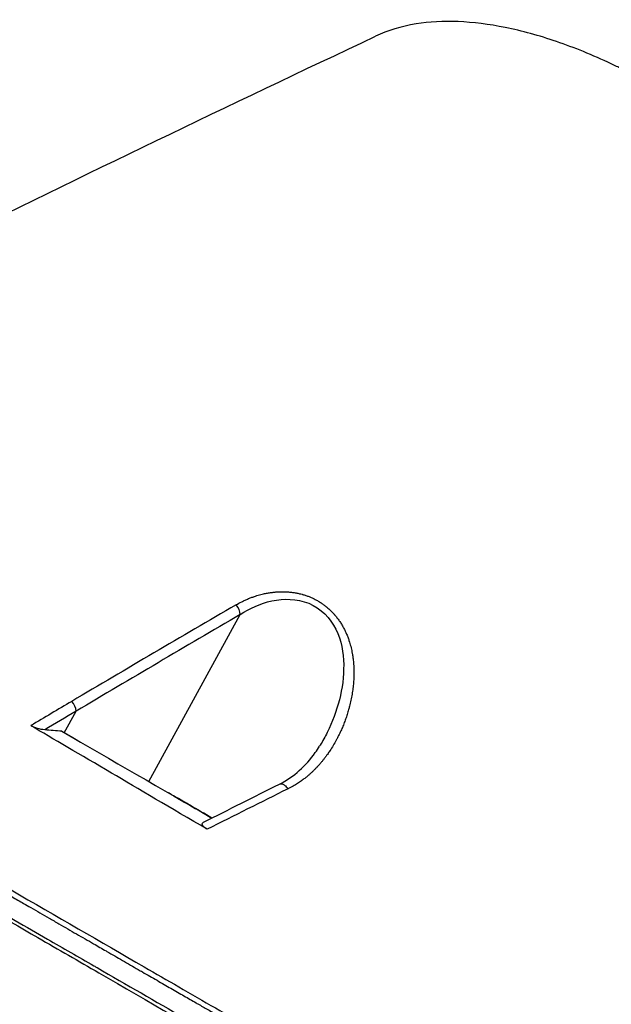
# Model space of a CAD drawing. Header units: millimetres. Extents: x 0 to 4378, y 0 to 2376.
# Tile 652 of 656: x 2728 to 2758, y 1936 to 1985. Entities that reach past the tile are written whole.
import ezdxf

# ---------------------------------------------------------------- set-up
doc = ezdxf.new("R2010")
doc.units = ezdxf.units.MM
doc.header["$LTSCALE"] = 0.2
doc.layers.add('01_Object Line', color=4, linetype='Continuous')

# ---------------------------------------------------------------- blocks, each defined once
blk = doc.blocks.new('A$C0a0b2bc4')
for p, q in [((-2.947, 1087.882), (1.667, 1096.286)), ((-7.202, 1090.336), (-6.606, 1091.421)), ((-7.326, 1090.408), (-6.517, 1089.941)), ((3.637, 1087.745), (3.637, 1087.745))]:
    blk.add_line(p, q)
for centre, major_axis, ratio, start_param, end_param in [((12.525, -108.072), (678.522, 1280.582), 0.58035, 0.750948, 0.759176), ((7.508, -108.89), (685.927, 1281.23), 0.577153, 0.753646, 0.761849), ((12.51, -114.232), (682.157, 1287.152), 0.580291, 0.759226, 0.761264), ((-6.966, 1091.614), (0.255, -0.43), 0.590889, 0.7972, 1.95621), ((7.57, -114.57), (689.171, 1287.289), 0.577153, 0.761844, 0.763407), ((-1.89, 1087.271), (-32.305, 18.651), 0.000022, 1.401741, 1.636783), ((-37.456, 313.679), (-485.437, -793.309), 0.582453, 3.889646, 3.895731), ((-0.451, 1086.439), (2.208, -1.275), 0.000022, 1.252554, 2.306228), ((-0.451, 1086.439), (-2.208, 1.275), 0.000022, 0.859687, 1.889127)]:
    blk.add_ellipse(centre, major_axis=major_axis, ratio=ratio, start_param=start_param, end_param=end_param)
for points, knots in [([(20.369, 1124.018), (19.425, 1124.466), (18.5, 1124.841), (16.727, 1125.445), (15.863, 1125.682), (13.372, 1126.184), (11.859, 1126.246), (9.785, 1125.909), (9.102, 1125.702), (8.484, 1125.411)], [0.000007, 0.000007, 0.000007, 0.000007, 0.414147, 0.414147, 0.825596, 0.825596, 1.635283, 1.635283, 2.087116, 2.087116, 2.087116, 2.087116]), ([(24.609, 1121.579), (24.591, 1121.592), (24.568, 1121.607), (24.519, 1121.64), (24.496, 1121.655), (24.429, 1121.7), (24.384, 1121.73), (24.249, 1121.819), (24.159, 1121.878), (23.889, 1122.053), (23.709, 1122.167), (23.173, 1122.503), (22.816, 1122.718), (22.107, 1123.126), (21.755, 1123.319), (21.232, 1123.593), (21.058, 1123.681), (20.799, 1123.811), (20.713, 1123.853), (20.583, 1123.916), (20.54, 1123.936), (20.476, 1123.967), (20.455, 1123.978), (20.408, 1124), (20.387, 1124.01), (20.369, 1124.018)], [0.000006, 0.000006, 0.000006, 0.000006, 0.0077656, 0.0077656, 0.0144608, 0.0144608, 0.0278513, 0.0278513, 0.0546324, 0.0546324, 0.1081958, 0.1081958, 0.2151263, 0.2151263, 0.321952, 0.321952, 0.3753541, 0.3753541, 0.4020519, 0.4020519, 0.4154008, 0.4154008, 0.4220656, 0.4220656, 0.4297877, 0.4297877, 0.4297877, 0.4297877]), ([(1.454, 1096.777), (1.548, 1096.832), (1.643, 1096.884), (1.74, 1096.932), (1.795, 1096.96), (1.851, 1096.986), (1.907, 1097.012), (1.937, 1097.025), (1.966, 1097.038), (1.995, 1097.051), (2.025, 1097.064), (2.054, 1097.076), (2.084, 1097.088), (2.112, 1097.1), (2.14, 1097.111), (2.169, 1097.122), (2.197, 1097.133), (2.226, 1097.144), (2.256, 1097.155), (2.284, 1097.165), (2.313, 1097.176), (2.344, 1097.186), (2.355, 1097.19), (2.367, 1097.194), (2.378, 1097.198), (2.464, 1097.227), (2.55, 1097.253), (2.636, 1097.277), (2.723, 1097.301), (2.81, 1097.322), (2.897, 1097.341), (2.911, 1097.344), (2.925, 1097.347), (2.94, 1097.35), (2.974, 1097.357), (3.007, 1097.363), (3.039, 1097.369), (3.073, 1097.375), (3.106, 1097.38), (3.139, 1097.386), (3.172, 1097.391), (3.205, 1097.396), (3.239, 1097.4), (3.27, 1097.404), (3.302, 1097.408), (3.334, 1097.412), (3.365, 1097.415), (3.397, 1097.418), (3.43, 1097.421), (3.454, 1097.423), (3.477, 1097.425), (3.502, 1097.427), (3.57, 1097.432), (3.638, 1097.435), (3.706, 1097.436), (3.773, 1097.437), (3.84, 1097.437), (3.907, 1097.435), (3.973, 1097.433), (4.038, 1097.43), (4.104, 1097.424), (4.167, 1097.419), (4.23, 1097.413), (4.293, 1097.405), (4.354, 1097.397), (4.416, 1097.387), (4.478, 1097.376), (4.537, 1097.366), (4.597, 1097.353), (4.657, 1097.339), (4.697, 1097.33), (4.738, 1097.32), (4.779, 1097.309), (4.791, 1097.305), (4.803, 1097.302), (4.814, 1097.299), (4.868, 1097.284), (4.922, 1097.267), (4.976, 1097.249), (5.029, 1097.231), (5.081, 1097.212), (5.133, 1097.192), (5.184, 1097.172), (5.234, 1097.151), (5.284, 1097.129), (5.31, 1097.117), (5.336, 1097.105), (5.361, 1097.093), (5.414, 1097.067), (5.465, 1097.041), (5.515, 1097.013), (5.567, 1096.984), (5.617, 1096.954), (5.666, 1096.924), (5.716, 1096.892), (5.765, 1096.86), (5.811, 1096.827), (5.859, 1096.793), (5.905, 1096.758), (5.949, 1096.724), (5.961, 1096.715), (5.972, 1096.705), (5.984, 1096.696), (5.99, 1096.691), (5.997, 1096.685), (6.004, 1096.679), (6.007, 1096.677), (6.01, 1096.675), (6.013, 1096.672), (6.063, 1096.631), (6.112, 1096.588), (6.159, 1096.544), (6.208, 1096.499), (6.255, 1096.453), (6.301, 1096.405), (6.322, 1096.383), (6.343, 1096.36), (6.364, 1096.337), (6.373, 1096.327), (6.382, 1096.317), (6.391, 1096.307), (6.396, 1096.302), (6.401, 1096.296), (6.406, 1096.291), (6.409, 1096.288), (6.412, 1096.284), (6.415, 1096.281), (6.437, 1096.256), (6.459, 1096.23), (6.481, 1096.203), (6.501, 1096.178), (6.522, 1096.153), (6.541, 1096.128), (6.561, 1096.102), (6.581, 1096.076), (6.6, 1096.05), (6.62, 1096.024), (6.639, 1095.997), (6.657, 1095.971), (6.676, 1095.945), (6.694, 1095.918), (6.711, 1095.893), (6.73, 1095.864), (6.747, 1095.837), (6.763, 1095.811), (6.801, 1095.751), (6.836, 1095.69), (6.87, 1095.627), (6.886, 1095.597), (6.902, 1095.567), (6.917, 1095.537), (6.944, 1095.484), (6.969, 1095.43), (6.994, 1095.376), (7.006, 1095.349), (7.018, 1095.321), (7.03, 1095.293), (7.042, 1095.265), (7.054, 1095.236), (7.065, 1095.207), (7.077, 1095.177), (7.089, 1095.147), (7.099, 1095.117), (7.111, 1095.087), (7.121, 1095.057), (7.132, 1095.027), (7.143, 1094.996), (7.153, 1094.965), (7.162, 1094.936), (7.166, 1094.924), (7.17, 1094.912), (7.173, 1094.901), (7.202, 1094.807), (7.228, 1094.713), (7.252, 1094.617), (7.274, 1094.523), (7.294, 1094.428), (7.312, 1094.332), (7.317, 1094.301), (7.323, 1094.27), (7.328, 1094.239), (7.337, 1094.179), (7.346, 1094.118), (7.353, 1094.057), (7.359, 1094.013), (7.364, 1093.968), (7.368, 1093.923), (7.372, 1093.877), (7.376, 1093.83), (7.38, 1093.783), (7.383, 1093.735), (7.386, 1093.686), (7.388, 1093.638), (7.389, 1093.62), (7.39, 1093.603), (7.39, 1093.586), (7.392, 1093.534), (7.393, 1093.483), (7.394, 1093.433), (7.394, 1093.381), (7.394, 1093.33), (7.394, 1093.28), (7.393, 1093.234), (7.392, 1093.189), (7.39, 1093.146), (7.387, 1093.051), (7.381, 1092.956), (7.374, 1092.86), (7.366, 1092.763), (7.356, 1092.666), (7.344, 1092.569), (7.332, 1092.47), (7.317, 1092.372), (7.301, 1092.273), (7.284, 1092.173), (7.265, 1092.073), (7.244, 1091.974), (7.222, 1091.872), (7.199, 1091.771), (7.173, 1091.671), (7.159, 1091.614), (7.143, 1091.558), (7.128, 1091.503), (7.105, 1091.421), (7.081, 1091.341), (7.056, 1091.262), (7.031, 1091.182), (7.004, 1091.102), (6.976, 1091.023), (6.948, 1090.943), (6.918, 1090.863), (6.887, 1090.784), (6.856, 1090.704), (6.823, 1090.625), (6.789, 1090.545), (6.754, 1090.466), (6.718, 1090.387), (6.681, 1090.307), (6.643, 1090.229), (6.604, 1090.15), (6.563, 1090.071), (6.553, 1090.053), (6.544, 1090.035), (6.534, 1090.017), (6.526, 1090.001), (6.517, 1089.985), (6.508, 1089.969), (6.406, 1089.781), (6.298, 1089.6), (6.183, 1089.427), (6.142, 1089.366), (6.101, 1089.306), (6.059, 1089.246), (6.029, 1089.204), (5.999, 1089.164), (5.969, 1089.124), (5.939, 1089.084), (5.909, 1089.045), (5.879, 1089.006), (5.849, 1088.968), (5.819, 1088.93), (5.788, 1088.892), (5.757, 1088.855), (5.726, 1088.818), (5.693, 1088.78), (5.662, 1088.744), (5.63, 1088.708), (5.596, 1088.671), (5.576, 1088.648), (5.556, 1088.626), (5.534, 1088.604), (5.525, 1088.593), (5.515, 1088.583), (5.505, 1088.572), (5.468, 1088.533), (5.432, 1088.496), (5.395, 1088.459), (5.358, 1088.422), (5.321, 1088.386), (5.284, 1088.351), (5.247, 1088.317), (5.211, 1088.283), (5.173, 1088.249), (5.136, 1088.217), (5.099, 1088.184), (5.061, 1088.152), (5.024, 1088.121), (4.986, 1088.09), (4.948, 1088.059), (4.925, 1088.042), (4.903, 1088.024), (4.879, 1088.006), (4.867, 1087.996), (4.854, 1087.987), (4.842, 1087.978), (4.81, 1087.954), (4.78, 1087.932), (4.749, 1087.91), (4.717, 1087.888), (4.686, 1087.866), (4.654, 1087.845), (4.621, 1087.823), (4.588, 1087.801), (4.554, 1087.78), (4.519, 1087.758), (4.484, 1087.736), (4.447, 1087.715), (4.41, 1087.693), (4.371, 1087.67), (4.331, 1087.648), (4.29, 1087.625), (4.247, 1087.601), (4.201, 1087.577), (4.16, 1087.556), (4.118, 1087.534), (4.073, 1087.512)], [0, 0, 0, 0, 0.019847, 0.019847, 0.019847, 0.03125, 0.03125, 0.03125, 0.037316, 0.037316, 0.037316, 0.043612, 0.043612, 0.043612, 0.049493, 0.049493, 0.049493, 0.055188, 0.055188, 0.055188, 0.060557, 0.060557, 0.060557, 0.0625, 0.0625, 0.0625, 0.076877, 0.076877, 0.076877, 0.091359, 0.091359, 0.091359, 0.09375, 0.09375, 0.09375, 0.099417, 0.099417, 0.099417, 0.105201, 0.105201, 0.105201, 0.110985, 0.110985, 0.110985, 0.116337, 0.116337, 0.116337, 0.121416, 0.121416, 0.121416, 0.125, 0.125, 0.125, 0.134863, 0.134863, 0.134863, 0.144573, 0.144573, 0.144573, 0.154036, 0.154036, 0.154036, 0.163056, 0.163056, 0.163056, 0.171825, 0.171825, 0.171825, 0.180202, 0.180202, 0.180202, 0.18586, 0.18586, 0.18586, 0.1875, 0.1875, 0.1875, 0.194943, 0.194943, 0.194943, 0.202245, 0.202245, 0.202245, 0.209391, 0.209391, 0.209391, 0.213151, 0.213151, 0.213151, 0.220872, 0.220872, 0.220872, 0.228902, 0.228902, 0.228902, 0.237275, 0.237275, 0.237275, 0.246017, 0.246017, 0.246017, 0.248383, 0.248383, 0.248383, 0.249811, 0.249811, 0.249811, 0.250425, 0.250425, 0.250425, 0.261092, 0.261092, 0.261092, 0.271939, 0.271939, 0.271939, 0.27701, 0.27701, 0.27701, 0.279228, 0.279228, 0.279228, 0.280402, 0.280402, 0.280402, 0.281136, 0.281136, 0.281136, 0.286565, 0.286565, 0.286565, 0.291487, 0.291487, 0.291487, 0.296425, 0.296425, 0.296425, 0.301489, 0.301489, 0.301489, 0.306689, 0.306689, 0.306689, 0.3125, 0.3125, 0.3125, 0.326083, 0.326083, 0.326083, 0.332554, 0.332554, 0.332554, 0.34375, 0.34375, 0.34375, 0.349255, 0.349255, 0.349255, 0.354718, 0.354718, 0.354718, 0.360309, 0.360309, 0.360309, 0.36607, 0.36607, 0.36607, 0.372351, 0.372351, 0.372351, 0.375, 0.375, 0.375, 0.396563, 0.396563, 0.396563, 0.417673, 0.417673, 0.417673, 0.424422, 0.424422, 0.424422, 0.4375, 0.4375, 0.4375, 0.44682, 0.44682, 0.44682, 0.456193, 0.456193, 0.456193, 0.465785, 0.465785, 0.465785, 0.469225, 0.469225, 0.469225, 0.479405, 0.479405, 0.479405, 0.490069, 0.490069, 0.490069, 0.5, 0.5, 0.5, 0.521878, 0.521878, 0.521878, 0.54388, 0.54388, 0.54388, 0.566233, 0.566233, 0.566233, 0.588857, 0.588857, 0.588857, 0.612018, 0.612018, 0.612018, 0.625, 0.625, 0.625, 0.643894, 0.643894, 0.643894, 0.663146, 0.663146, 0.663146, 0.68267, 0.68267, 0.68267, 0.702382, 0.702382, 0.702382, 0.722075, 0.722075, 0.722075, 0.741557, 0.741557, 0.741557, 0.746043, 0.746043, 0.746043, 0.75, 0.75, 0.75, 0.796198, 0.796198, 0.796198, 0.8125, 0.8125, 0.8125, 0.824005, 0.824005, 0.824005, 0.835531, 0.835531, 0.835531, 0.846857, 0.846857, 0.846857, 0.857973, 0.857973, 0.857973, 0.868656, 0.868656, 0.868656, 0.875, 0.875, 0.875, 0.877935, 0.877935, 0.877935, 0.889052, 0.889052, 0.889052, 0.900157, 0.900157, 0.900157, 0.910996, 0.910996, 0.910996, 0.921586, 0.921586, 0.921586, 0.931706, 0.931706, 0.931706, 0.9375, 0.9375, 0.9375, 0.940676, 0.940676, 0.940676, 0.9486, 0.9486, 0.9486, 0.956813, 0.956813, 0.956813, 0.965267, 0.965267, 0.965267, 0.973986, 0.973986, 0.973986, 0.982822, 0.982822, 0.982822, 0.991923, 0.991923, 0.991923, 1, 1, 1, 1]), ([(1.667, 1096.286), (2.146, 1096.601), (2.671, 1096.845), (3.86, 1097.102), (4.519, 1097.098), (5.721, 1096.61), (6.208, 1096.114), (6.765, 1094.988), (6.872, 1094.368), (6.896, 1092.561), (6.565, 1091.392), (5.939, 1090.131), (5.822, 1089.918), (5.697, 1089.712)], [0, 0, 0, 0, 0.125, 0.125, 0.25, 0.25, 0.375, 0.375, 0.5, 0.5, 0.75, 0.75, 0.8020363, 0.8020363, 0.8020363, 0.8020363]), ([(1.667, 1096.286), (1.666, 1096.433), (1.576, 1096.644), (1.46, 1096.77), (1.458, 1096.772), (1.456, 1096.775), (1.454, 1096.777)], [0, 0, 0, 0, 0.980619, 0.980619, 0.980619, 1, 1, 1, 1]), ([(-29.53, 1093.422), (-29.337, 1093.31), (-29.135, 1093.194), (-28.718, 1092.953), (-28.504, 1092.83), (-28.066, 1092.577), (-27.842, 1092.447), (-27.382, 1092.182), (-27.147, 1092.047), (-26.666, 1091.769), (-26.421, 1091.628), (-26.07, 1091.426), (-25.969, 1091.368), (-25.798, 1091.269), (-25.728, 1091.228), (-25.416, 1091.049), (-25.169, 1090.906), (-24.894, 1090.747), (-24.873, 1090.735), (-24.604, 1090.58), (-24.35, 1090.434), (-24.068, 1090.271), (-24.045, 1090.258), (-23.987, 1090.225), (-23.951, 1090.204), (-23.761, 1090.094), (-23.605, 1090.005), (-23.431, 1089.904), (-23.414, 1089.895), (-23.126, 1089.729), (-22.849, 1089.569), (-22.542, 1089.392), (-22.519, 1089.379), (-22.3, 1089.253), (-22.101, 1089.138), (-21.792, 1088.96), (-21.684, 1088.898), (-21.439, 1088.757), (-21.302, 1088.678), (-20.834, 1088.408), (-20.498, 1088.214), (-20.049, 1087.956), (-19.944, 1087.895), (-19.596, 1087.695), (-19.351, 1087.554), (-19.011, 1087.358), (-18.919, 1087.305), (-18.477, 1087.05), (-18.121, 1086.845), (-17.754, 1086.634), (-17.748, 1086.63), (-17.386, 1086.422), (-17.024, 1086.213), (-16.589, 1085.963), (-16.521, 1085.924), (-16.181, 1085.728), (-15.904, 1085.568), (-15.537, 1085.357), (-15.45, 1085.307), (-15.142, 1085.13), (-14.921, 1085.002), (-14.586, 1084.809), (-14.474, 1084.745), (-14.324, 1084.658), (-14.289, 1084.638), (-14.219, 1084.598), (-14.185, 1084.578), (-14.122, 1084.542), (-14.094, 1084.526), (-14.051, 1084.501), (-14.037, 1084.493), (-13.847, 1084.384), (-13.672, 1084.283), (-13.333, 1084.087), (-13.168, 1083.993), (-12.665, 1083.703), (-12.331, 1083.51), (-11.669, 1083.129), (-11.342, 1082.941), (-10.694, 1082.568), (-10.374, 1082.384), (-9.988, 1082.162), (-9.917, 1082.121), (-9.645, 1081.964), (-9.447, 1081.85), (-9.131, 1081.668), (-9.013, 1081.6), (-8.579, 1081.35), (-8.27, 1081.172), (-7.801, 1080.902), (-7.636, 1080.808), (-7.172, 1080.54), (-6.876, 1080.37), (-6.295, 1080.035), (-6.008, 1079.87), (-5.513, 1079.585), (-5.302, 1079.463), (-5.084, 1079.338), (-5.073, 1079.331), (-4.791, 1079.169), (-4.526, 1079.017), (-3.999, 1078.713), (-3.736, 1078.561), (-3.408, 1078.373), (-3.336, 1078.331), (-3.011, 1078.144), (-2.765, 1078.003), (-2.287, 1077.727), (-2.053, 1077.593), (-1.601, 1077.332), (-1.383, 1077.207), (-0.96, 1076.963), (-0.755, 1076.845), (-0.531, 1076.716), (-0.501, 1076.699), (-0.299, 1076.583), (-0.133, 1076.487), (0.209, 1076.29), (0.383, 1076.19), (0.714, 1075.999), (0.871, 1075.909), (1.073, 1075.793), (1.126, 1075.762), (1.32, 1075.65), (1.453, 1075.574), (1.595, 1075.492), (1.615, 1075.48), (1.678, 1075.444), (1.72, 1075.42), (1.786, 1075.382), (1.81, 1075.368), (1.864, 1075.337), (1.895, 1075.319), (1.94, 1075.293), (1.955, 1075.285), (1.973, 1075.274), (1.975, 1075.273), (1.978, 1075.271), (1.979, 1075.271), (1.988, 1075.266), (1.996, 1075.261), (2.339, 1075.064), (2.662, 1074.877), (3.145, 1074.599), (3.307, 1074.506), (4.025, 1074.092), (4.574, 1073.776), (5.156, 1073.441), (5.197, 1073.418), (5.762, 1073.092), (6.28, 1072.793), (6.848, 1072.467), (6.904, 1072.435), (7.215, 1072.256), (7.467, 1072.11), (8.261, 1071.653), (8.795, 1071.345), (9.363, 1071.018), (9.405, 1070.994), (9.78, 1070.778), (10.11, 1070.588), (10.667, 1070.267), (10.896, 1070.135), (11.337, 1069.881), (11.549, 1069.759), (12.25, 1069.356), (12.732, 1069.078), (13.296, 1068.753), (13.385, 1068.701), (13.621, 1068.566), (13.765, 1068.483), (14.323, 1068.161), (14.731, 1067.927), (15.282, 1067.609), (15.431, 1067.524), (15.981, 1067.206), (16.378, 1066.978), (16.913, 1066.669), (17.058, 1066.586), (17.269, 1066.465), (17.335, 1066.426), (17.889, 1066.107), (18.367, 1065.832), (18.9, 1065.525), (18.965, 1065.487), (19.076, 1065.424), (19.121, 1065.398), (19.554, 1065.149), (19.934, 1064.929), (20.442, 1064.637), (20.575, 1064.56), (21.186, 1064.209), (21.652, 1063.94), (22.134, 1063.662), (22.16, 1063.648), (22.295, 1063.569), (22.404, 1063.507), (22.752, 1063.306), (22.989, 1063.17), (23.468, 1062.894), (23.711, 1062.754), (23.997, 1062.589), (24.045, 1062.562), (24.562, 1062.263), (25.02, 1062), (25.512, 1061.716), (25.56, 1061.689), (25.718, 1061.598), (25.827, 1061.535), (26.275, 1061.277), (26.607, 1061.085), (26.959, 1060.883), (26.986, 1060.867), (27.081, 1060.812), (27.148, 1060.774), (27.215, 1060.735)], [0.0000005, 0.0000005, 0.0000005, 0.0000005, 0.0158804, 0.0158804, 0.0314941, 0.0314941, 0.0466963, 0.0466963, 0.0616667, 0.0616667, 0.0762857, 0.0762857, 0.0820479, 0.0820479, 0.0859853, 0.0859853, 0.0994403, 0.0994403, 0.1005462, 0.1005462, 0.1136242, 0.1136242, 0.1147453, 0.1147453, 0.1165521, 0.1165521, 0.1241981, 0.1241981, 0.125, 0.125, 0.1381084, 0.1381084, 0.1391728, 0.1391728, 0.1482001, 0.1482001, 0.1529972, 0.1529972, 0.1589987, 0.1589987, 0.1732494, 0.1732494, 0.1776036, 0.1776036, 0.1875, 0.1875, 0.1911709, 0.1911709, 0.2049605, 0.2049605, 0.2051836, 0.2051836, 0.21875, 0.21875, 0.2212271, 0.2212271, 0.2312401, 0.2312401, 0.234375, 0.234375, 0.2421875, 0.2421875, 0.2460938, 0.2460938, 0.2474252, 0.2474252, 0.2487118, 0.2487118, 0.2496161, 0.2496161, 0.25, 0.25, 0.2548856, 0.2548856, 0.2595383, 0.2595383, 0.2692434, 0.2692434, 0.2790515, 0.2790515, 0.2890122, 0.2890122, 0.2912742, 0.2912742, 0.2976908, 0.2976908, 0.3016122, 0.3016122, 0.3121303, 0.3121303, 0.3179228, 0.3179228, 0.3287012, 0.3287012, 0.3396932, 0.3396932, 0.3481944, 0.3481944, 0.3486379, 0.3486379, 0.3598073, 0.3598073, 0.3716181, 0.3716181, 0.375, 0.375, 0.3869913, 0.3869913, 0.3992411, 0.3992411, 0.4116457, 0.4116457, 0.424265, 0.424265, 0.4261619, 0.4261619, 0.4375, 0.4375, 0.4505935, 0.4505935, 0.463876, 0.463876, 0.46875, 0.46875, 0.4822259, 0.4822259, 0.484375, 0.484375, 0.4893023, 0.4893023, 0.4921875, 0.4921875, 0.4960938, 0.4960938, 0.4980469, 0.4980469, 0.4985352, 0.4985352, 0.4992676, 0.4992676, 0.5, 0.5, 0.5143265, 0.5143265, 0.5215625, 0.5215625, 0.5466413, 0.5466413, 0.5485034, 0.5485034, 0.5728868, 0.5728868, 0.5755775, 0.5755775, 0.5877727, 0.5877727, 0.6141516, 0.6141516, 0.6162648, 0.6162648, 0.6330476, 0.6330476, 0.6449132, 0.6449132, 0.656049, 0.656049, 0.6819939, 0.6819939, 0.6869268, 0.6869268, 0.6949503, 0.6949503, 0.717991, 0.717991, 0.7265974, 0.7265974, 0.75, 0.75, 0.7587448, 0.7587448, 0.7627993, 0.7627993, 0.7925908, 0.7925908, 0.7967746, 0.7967746, 0.7996666, 0.7996666, 0.8246287, 0.8246287, 0.833564, 0.833564, 0.8658948, 0.8658948, 0.8677436, 0.8677436, 0.8755356, 0.8755356, 0.8928106, 0.8928106, 0.9110136, 0.9110136, 0.9146293, 0.9146293, 0.9506659, 0.9506659, 0.9545641, 0.9545641, 0.9635596, 0.9635596, 0.9917153, 0.9917153, 0.9941009, 0.9941009, 1, 1, 1, 1]), ([(-29.384, 1093.676), (-28.483, 1093.156), (-27.54, 1092.612), (-25.587, 1091.484), (-24.578, 1090.901), (-22.856, 1089.907), (-22.158, 1089.504), (-20.504, 1088.549), (-19.546, 1087.996), (-18.027, 1087.119), (-17.473, 1086.799), (-16.279, 1086.11), (-15.64, 1085.741), (-13.294, 1084.386), (-11.582, 1083.398), (-7.614, 1081.107), (-5.368, 1079.811), (-2.593, 1078.209), (-2.012, 1077.873), (-0.195, 1076.824), (1.028, 1076.118), (2.852, 1075.065), (3.47, 1074.708), (4.714, 1073.99), (5.342, 1073.627), (6.606, 1072.897), (7.243, 1072.53), (8.526, 1071.789), (9.17, 1071.417), (10.131, 1070.862), (10.454, 1070.676), (11.096, 1070.306), (11.415, 1070.121), (12.126, 1069.711), (12.516, 1069.486), (13.295, 1069.036), (13.686, 1068.81), (14.855, 1068.135), (15.624, 1067.691), (16.769, 1067.03), (17.157, 1066.806), (17.93, 1066.36), (18.316, 1066.137), (20.25, 1065.02), (21.733, 1064.164), (23.533, 1063.125), (23.92, 1062.902), (26.237, 1061.564), (27.54, 1060.812), (28.536, 1060.237), (28.69, 1060.148), (28.924, 1060.013), (29.002, 1059.968), (29.196, 1059.856), (29.309, 1059.791), (29.474, 1059.695), (29.527, 1059.664), (29.688, 1059.571), (29.782, 1059.518), (29.955, 1059.418), (30.026, 1059.377), (30.164, 1059.297), (30.227, 1059.261), (30.436, 1059.14), (30.583, 1059.055), (31.291, 1058.646), (31.833, 1058.333), (32.609, 1057.885), (32.859, 1057.741), (33.344, 1057.461), (33.579, 1057.325), (34.261, 1056.932), (34.694, 1056.682), (35.507, 1056.212), (35.889, 1055.991), (36.428, 1055.681), (36.599, 1055.582), (36.929, 1055.391), (37.089, 1055.299), (37.549, 1055.034), (37.837, 1054.867), (38.238, 1054.636), (38.363, 1054.563), (38.723, 1054.355), (38.947, 1054.227), (39.253, 1054.05), (39.349, 1053.994), (39.485, 1053.916), (39.528, 1053.891), (39.745, 1053.766), (39.905, 1053.673), (40.085, 1053.57), (40.118, 1053.55), (40.194, 1053.506), (40.235, 1053.483), (40.291, 1053.451), (40.306, 1053.442), (40.344, 1053.42), (40.366, 1053.407), (40.493, 1053.334), (40.585, 1053.281), (40.702, 1053.213), (40.739, 1053.192), (40.789, 1053.163), (40.806, 1053.153), (40.838, 1053.135), (40.853, 1053.126), (40.892, 1053.104), (40.913, 1053.092), (40.941, 1053.076), (40.95, 1053.07), (40.965, 1053.061), (40.971, 1053.058), (40.979, 1053.053), (40.982, 1053.052), (40.989, 1053.048), (40.992, 1053.046), (40.994, 1053.045), (40.995, 1053.044), (40.995, 1053.044)], [-12.126888, -12.126888, -12.126888, -12.126888, -11.929155, -11.929155, -11.731142, -11.731142, -11.599108, -11.599108, -11.423504, -11.423504, -11.323203, -11.323203, -11.208746, -11.208746, -10.903559, -10.903559, -10.49681, -10.49681, -10.388234, -10.388234, -10.154863, -10.154863, -10.033963, -10.033963, -9.908546, -9.908546, -9.778492, -9.778492, -9.643694, -9.643694, -9.574994, -9.574994, -9.505925, -9.505925, -9.420491, -9.420491, -9.33343, -9.33343, -9.156755, -9.156755, -9.064945, -9.064945, -8.971626, -8.971626, -8.591834, -8.591834, -8.486072, -8.486072, -7.947871, -7.947871, -7.849464, -7.849464, -7.799156, -7.799156, -7.725216, -7.725216, -7.691028, -7.691028, -7.623996, -7.623996, -7.576077, -7.576077, -7.534454, -7.534454, -7.437649, -7.437649, -7.069154, -7.069154, -6.889697, -6.889697, -6.7135, -6.7135, -6.369354, -6.369354, -6.037716, -6.037716, -5.878371, -5.878371, -5.721439, -5.721439, -5.41411, -5.41411, -5.267307, -5.267307, -4.979651, -4.979651, -4.841656, -4.841656, -4.776165, -4.776165, -4.506382, -4.506382, -4.441344, -4.441344, -4.357044, -4.357044, -4.323655, -4.323655, -4.275506, -4.275506, -4.046926, -4.046926, -3.93135, -3.93135, -3.870595, -3.870595, -3.806578, -3.806578, -3.697345, -3.697345, -3.62817, -3.62817, -3.570669, -3.570669, -3.532087, -3.532087, -3.459788, -3.459788, -3.423272, -3.423272, -3.423272, -3.423272]), ([(-29.669, 1092.414), (-29.063, 1092.064), (-28.437, 1091.702), (-27.795, 1091.332), (-27.228, 1091.004), (-26.648, 1090.67), (-26.057, 1090.329), (-25.999, 1090.295), (-25.941, 1090.262), (-25.883, 1090.228), (-25.344, 1089.917), (-24.796, 1089.601), (-24.241, 1089.281), (-24.204, 1089.26), (-24.167, 1089.239), (-24.13, 1089.217), (-23.994, 1089.139), (-23.858, 1089.06), (-23.721, 1088.981), (-23.2, 1088.681), (-22.674, 1088.377), (-22.143, 1088.071), (-21.924, 1087.945), (-21.705, 1087.819), (-21.485, 1087.692), (-21.029, 1087.429), (-20.57, 1087.165), (-20.109, 1086.899), (-19.805, 1086.724), (-19.501, 1086.548), (-19.196, 1086.372), (-18.812, 1086.151), (-18.428, 1085.929), (-18.042, 1085.707), (-17.653, 1085.482), (-17.262, 1085.257), (-16.87, 1085.032), (-16.566, 1084.856), (-16.261, 1084.68), (-15.955, 1084.504), (-15.479, 1084.23), (-15.002, 1083.955), (-14.525, 1083.68), (-14.303, 1083.552), (-14.081, 1083.424), (-13.859, 1083.296), (-12.697, 1082.626), (-11.537, 1081.957), (-10.383, 1081.292), (-10.147, 1081.156), (-9.911, 1081.02), (-9.675, 1080.884), (-9.132, 1080.571), (-8.59, 1080.259), (-8.05, 1079.947), (-7.265, 1079.495), (-6.484, 1079.044), (-5.708, 1078.598), (-5.656, 1078.567), (-5.603, 1078.537), (-5.55, 1078.506), (-4.062, 1077.648), (-2.595, 1076.803), (-1.155, 1075.973), (-0.413, 1075.545), (0.322, 1075.122), (1.048, 1074.703), (1.492, 1074.447), (1.933, 1074.193), (2.371, 1073.941), (2.491, 1073.871), (2.611, 1073.802), (2.732, 1073.733), (3.882, 1073.069), (5.012, 1072.418), (6.12, 1071.779), (6.391, 1071.623), (6.66, 1071.468), (6.928, 1071.314), (7.872, 1070.769), (8.799, 1070.235), (9.709, 1069.711), (10.117, 1069.476), (10.521, 1069.243), (10.921, 1069.012), (11.67, 1068.58), (12.406, 1068.156), (13.129, 1067.739), (13.659, 1067.434), (14.181, 1067.132), (14.697, 1066.835), (15.264, 1066.508), (15.822, 1066.186), (16.372, 1065.869), (16.415, 1065.845), (16.458, 1065.82), (16.5, 1065.796), (17.092, 1065.455), (17.674, 1065.119), (18.245, 1064.79), (18.646, 1064.559), (19.041, 1064.331), (19.432, 1064.106), (20.157, 1063.687), (20.865, 1063.279), (21.556, 1062.881), (21.807, 1062.736), (22.056, 1062.593), (22.303, 1062.451), (22.578, 1062.292), (22.85, 1062.135), (23.119, 1061.98), (23.63, 1061.686), (24.13, 1061.398), (24.619, 1061.116), (24.739, 1061.047), (24.859, 1060.978), (24.977, 1060.909), (25.396, 1060.668), (25.807, 1060.431), (26.21, 1060.199)], [0.0000039, 0.0000039, 0.0000039, 0.0000039, 0.0340734, 0.0340734, 0.0340734, 0.0641526, 0.0641526, 0.0641526, 0.0671031, 0.0671031, 0.0671031, 0.0944283, 0.0944283, 0.0944283, 0.0962427, 0.0962427, 0.0962427, 0.1029277, 0.1029277, 0.1029277, 0.1283424, 0.1283424, 0.1283424, 0.1387919, 0.1387919, 0.1387919, 0.1604613, 0.1604613, 0.1604613, 0.1747111, 0.1747111, 0.1747111, 0.1925966, 0.1925966, 0.1925966, 0.2106779, 0.2106779, 0.2106779, 0.224751, 0.224751, 0.224751, 0.2467042, 0.2467042, 0.2467042, 0.2569246, 0.2569246, 0.2569246, 0.3103939, 0.3103939, 0.3103939, 0.3213335, 0.3213335, 0.3213335, 0.3465771, 0.3465771, 0.3465771, 0.383319, 0.383319, 0.383319, 0.385823, 0.385823, 0.385823, 0.4564224, 0.4564224, 0.4564224, 0.4927866, 0.4927866, 0.4927866, 0.5149844, 0.5149844, 0.5149844, 0.5210907, 0.5210907, 0.5210907, 0.5796468, 0.5796468, 0.5796468, 0.5939582, 0.5939582, 0.5939582, 0.6443491, 0.6443491, 0.6443491, 0.6669229, 0.6669229, 0.6669229, 0.7090924, 0.7090924, 0.7090924, 0.7399622, 0.7399622, 0.7399622, 0.7738644, 0.7738644, 0.7738644, 0.7765034, 0.7765034, 0.7765034, 0.8130598, 0.8130598, 0.8130598, 0.8386624, 0.8386624, 0.8386624, 0.886194, 0.886194, 0.886194, 0.9034842, 0.9034842, 0.9034842, 0.9227702, 0.9227702, 0.9227702, 0.9593497, 0.9593497, 0.9593497, 0.9683233, 0.9683233, 0.9683233, 1, 1, 1, 1]), ([(-29.519, 1092.137), (-29.277, 1091.997), (-28.569, 1091.589), (-26.88, 1090.613), (-26.188, 1090.214), (-25.006, 1089.532), (-24.528, 1089.255), (-23.398, 1088.603), (-22.742, 1088.224), (-21.7, 1087.623), (-21.318, 1087.402), (-19.914, 1086.592), (-18.88, 1085.994), (-17.241, 1085.048), (-16.644, 1084.704), (-15.361, 1083.963), (-14.675, 1083.567), (-12.159, 1082.114), (-10.332, 1081.06), (-7.496, 1079.422), (-6.473, 1078.832), (-2.957, 1076.801), (-0.518, 1075.393), (3.103, 1073.303), (4.348, 1072.584), (6.878, 1071.123), (8.16, 1070.383), (12.345, 1067.967), (15.104, 1066.374), (19.03, 1064.107), (20.354, 1063.343), (22.27, 1062.237), (22.907, 1061.869), (23.825, 1061.339), (24.119, 1061.17), (24.746, 1060.808), (25.079, 1060.615), (25.49, 1060.378), (25.58, 1060.326), (25.828, 1060.183), (25.99, 1060.09), (26.218, 1059.958), (26.283, 1059.92), (26.55, 1059.766), (26.752, 1059.649), (27.058, 1059.473), (27.162, 1059.413), (27.349, 1059.305), (27.432, 1059.257), (27.574, 1059.175), (27.634, 1059.14), (27.878, 1058.999), (27.998, 1058.93), (28.247, 1058.786), (28.332, 1058.737), (28.87, 1058.426), (29.308, 1058.174), (30.314, 1057.593), (30.87, 1057.272), (31.925, 1056.663), (32.425, 1056.374), (33.887, 1055.53), (34.773, 1055.019), (36.068, 1054.271), (36.537, 1054), (37.174, 1053.632), (37.38, 1053.514), (37.942, 1053.189), (38.256, 1053.008), (38.738, 1052.73), (38.916, 1052.627), (39.088, 1052.528), (39.129, 1052.504), (39.184, 1052.472), (39.199, 1052.464), (39.201, 1052.462), (39.19, 1052.469), (39.144, 1052.495), (39.111, 1052.515), (39.046, 1052.552), (39.024, 1052.565), (39, 1052.579)], [-14.699306, -14.699306, -14.699306, -14.699306, -14.33325, -14.33325, -14.089979, -14.089979, -13.928299, -13.928299, -13.712729, -13.712729, -13.589605, -13.589605, -13.262197, -13.262197, -13.075429, -13.075429, -12.861827, -12.861827, -12.291792, -12.291792, -11.96616, -11.96616, -11.163225, -11.163225, -10.729839, -10.729839, -10.262517, -10.262517, -9.163022, -9.163022, -8.56511, -8.56511, -8.254871, -8.254871, -8.105436, -8.105436, -7.929352, -7.929352, -7.884858, -7.884858, -7.79753, -7.79753, -7.762378, -7.762378, -7.654303, -7.654303, -7.59841, -7.59841, -7.553856, -7.553856, -7.52203, -7.52203, -7.422773, -7.422773, -7.370918, -7.370918, -7.092364, -7.092364, -6.716448, -6.716448, -6.347847, -6.347847, -5.587534, -5.587534, -5.080694, -5.080694, -4.813479, -4.813479, -4.291642, -4.291642, -3.807045, -3.807045, -3.582338, -3.582338, -3.365816, -3.365816, -3.157227, -3.157227, -2.960971, -2.960971, -2.875975, -2.875975, -2.875975, -2.875975]), ([(-8.189, 1090.481), (-8.306, 1090.491), (-8.432, 1090.515), (-8.611, 1090.568), (-8.674, 1090.59), (-8.764, 1090.628), (-8.791, 1090.641), (-8.841, 1090.666), (-8.865, 1090.679), (-8.888, 1090.692)], [0, 0, 0, 0, 0.0574508, 0.0574508, 0.084849, 0.084849, 0.0962853, 0.0962853, 0.1062915, 0.1062915, 0.1062915, 0.1062915]), ([(0.002, 1085.475), (-1.834, 1086.534), (-3.501, 1087.53), (-6.39, 1089.226), (-7.784, 1090.035), (-8.888, 1090.692)], [0.000001, 0.000001, 0.000001, 0.000001, 0.646944, 0.646944, 1.411285, 1.411285, 1.411285, 1.411285]), ([(-7.326, 1090.408), (-7.47, 1090.42), (-7.613, 1090.432), (-7.901, 1090.457), (-8.045, 1090.469), (-8.189, 1090.481)], [-0.1420846, -0.1420846, -0.1420846, -0.1420846, -0.071052, -0.071052, 0, 0, 0, 0]), ([(3.637, 1087.745), (4.383, 1088.117), (4.973, 1088.667), (5.521, 1089.44), (5.594, 1089.549), (5.663, 1089.661)], [0, 0, 0, 0, 0.3192847, 0.3192847, 0.37002, 0.37002, 0.37002, 0.37002]), ([(3.637, 1087.745), (3.659, 1087.756), (3.684, 1087.762), (3.747, 1087.763), (3.783, 1087.754), (3.86, 1087.721), (3.902, 1087.693), (3.973, 1087.634), (4.004, 1087.602), (4.046, 1087.55), (4.06, 1087.531), (4.073, 1087.512)], [0.3887208, 0.3887208, 0.3887208, 0.3887208, 0.4975483, 0.4975483, 0.6317465, 0.6317465, 0.7868932, 0.7868932, 0.9213451, 0.9213451, 1, 1, 1, 1]), ([(0.24, 1086.04), (-0.123, 1086.25), (-0.503, 1086.469), (-0.871, 1086.682), (-1.246, 1086.898), (-1.613, 1087.11), (-1.945, 1087.302)], [0.6263989, 0.6263989, 0.6263989, 0.6263989, 0.7419354, 0.7419354, 0.7419354, 0.8596177, 0.8596177, 0.8596177, 0.8596177]), ([(0.002, 1085.475), (-0.029, 1085.493), (-0.059, 1085.513), (-0.116, 1085.554), (-0.141, 1085.575), (-0.187, 1085.62), (-0.206, 1085.643), (-0.236, 1085.69), (-0.246, 1085.715), (-0.249, 1085.773), (-0.23, 1085.797), (-0.199, 1085.818), (-0.194, 1085.821), (-0.187, 1085.824)], [0.0000007, 0.0000007, 0.0000007, 0.0000007, 0.0108248, 0.0108248, 0.02134442, 0.02134442, 0.03334017, 0.03334017, 0.04821235, 0.04821235, 0.07018521, 0.07018521, 0.07493455, 0.07493455, 0.07493455, 0.07493455])]:
    blk.add_open_spline(points, degree=3, knots=knots)
for points in [[(-35.322, 1103.804), (-20.855, 1111.282), (-6.28, 1118.467), (8.484, 1125.411)], [(5.697, 1089.712), (5.686, 1089.694), (5.676, 1089.677), (5.665, 1089.66)], [(-0.187, 1085.824), (1.088, 1086.469), (2.362, 1087.109), (3.637, 1087.745)]]:
    blk.add_open_spline(points, degree=3)

msp = doc.modelspace()

# ---------------------------------------------------------------- block references
at = {"layer": '01_Object Line'}
msp.add_blockref('A$C0a0b2bc4', (2737.807, 859.146), dxfattribs=at)

doc.saveas('drawing.dxf')
